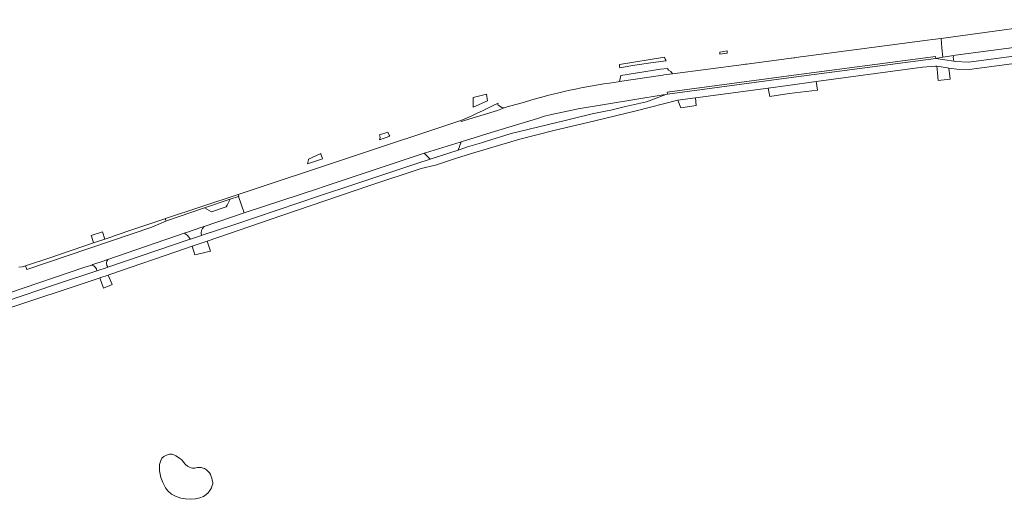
# Model space of a CAD drawing. Header units: metres. Extents: x 166325 to 190320, y 381923 to 404576.
# Tile 585 of 656: x 172511 to 172802, y 394834 to 394976. Entities that reach past the tile are written whole.
import ezdxf

# ---------------------------------------------------------------- set-up
doc = ezdxf.new("R2010")
doc.units = ezdxf.units.M
for name, color, linetype, lineweight in [('B-WE-OG-WATER_MEER-GV', 8, 'Continuous', 18), ('B-WE-VH-VERHARDING_ASFALT-GV', 8, 'Continuous', 18), ('B-WE-VH-VERHARDING_BETONSTRAATSTEEN-GV', 8, 'Continuous', 18), ('B-WE-VH-VERHARDING_HALFVERHARDING-GV', 8, 'Continuous', 18), ('B-WE-VH-VERHARDING_STRAATBAKSTEEN-GV', 8, 'Continuous', 18)]:
    doc.layers.add(name, color=color, linetype=linetype, lineweight=lineweight)

msp = doc.modelspace()

# ---------------------------------------------------------------- linework, layer by layer
at = {"layer": 'B-WE-OG-WATER_MEER-GV', "flags": 128}
msp.add_lwpolyline([(172566.71, 394835.843), (172567.071, 394836.261), (172567.411, 394836.835), (172567.713, 394837.361), (172567.967, 394837.966), (172568.074, 394838.491), (172568.074, 394838.92), (172567.957, 394839.564), (172567.85, 394840.177), (172567.636, 394840.712), (172567.392, 394841.209), (172567.1, 394841.715), (172566.711, 394842.134), (172566.214, 394842.611), (172565.648, 394843.022), (172565.248, 394843.168), (172564.654, 394843.275), (172564.177, 394843.275), (172563.544, 394843.275), (172563.13, 394843.198), (172562.774, 394843.125), (172562.449, 394843.125), (172562.143, 394843.125), (172561.737, 394843.23), (172561.198, 394843.377), (172560.622, 394843.72), (172560.052, 394844.247), (172559.418, 394844.93), (172558.947, 394845.574), (172558.395, 394846.002), (172557.696, 394846.474), (172557.145, 394846.811), (172556.634, 394847.057), (172555.972, 394847.216), (172555.34, 394847.216), (172554.396, 394847.014), (172553.655, 394846.555), (172553.041, 394846.056), (172552.716, 394845.364), (172552.367, 394844.225), (172552.367, 394843.328), (172552.367, 394842.342), (172552.79, 394840.366), (172553.305, 394838.883), (172554.114, 394837.318), (172554.801, 394836.442), (172555.922, 394835.425), (172557.095, 394834.835), (172558.7, 394834.302), (172560.008, 394834.032), (172561.424, 394833.928), (172562.98, 394834.051), (172564.246, 394834.365), (172565.343, 394834.75), (172566.152, 394835.332)], close=True, dxfattribs=at)
at = {"layer": 'B-WE-VH-VERHARDING_ASFALT-GV', "flags": 128}
for points in [[(172823.507, 394975.634), (172783.34, 394970.079), (172783.62, 394967.354), (172783.911, 394964.518), (172787.12, 394965.029), (172787.603, 394965.146), (172849.763, 394973.306)], [(172505.413, 394889.59), (172534.252, 394899.158), (172534.745, 394899.322), (172537.202, 394900.137), (172537.699, 394900.302), (172559.994, 394908.025), (172562.031, 394908.724), (172566.442, 394910.236), (172588.539, 394917.757), (172614.516, 394926.675), (172629.737, 394931.658), (172633.934, 394932.683), (172639.817, 394934.593), (172644.551, 394936.13), (172658.879, 394940.382), (172668.934, 394942.922), (172681.028, 394945.763), (172681.407, 394945.852), (172693.254, 394948.667), (172705.582, 394951.889), (172710.822, 394952.59), (172732.229, 394955.453), (172738.102, 394956.238), (172746.473, 394957.357), (172777.913, 394961.561), (172781.692, 394961.91), (172781.852, 394961.887), (172782.06, 394961.858), (172785.298, 394961.405), (172785.655, 394961.355), (172786.308, 394961.264), (172787.974, 394961.031), (172791.633, 394960.911), (172850.124, 394968.701)], [(172849.892, 394970.831), (172791.611, 394963.06), (172787.563, 394963.279), (172787.143, 394963.344), (172781.779, 394964.178), (172738.394, 394958.502), (172702.483, 394953.615), (172702.002, 394953.549), (172696.273, 394951.364), (172690.116, 394950.012), (172685.407, 394948.824), (172684.641, 394948.674), (172680.222, 394947.811), (172674.986, 394946.513), (172672.258, 394945.837), (172656.34, 394941.977), (172648.727, 394939.649), (172647.556, 394939.291), (172643.424, 394938.028), (172641.503, 394937.405), (172640.658, 394937.131), (172632.343, 394934.437), (172628.388, 394933.156), (172628.075, 394933.055), (172608.301, 394926.484), (172601.156, 394924.071), (172599.982, 394923.674), (172574.36, 394915.02), (172565.275, 394912.026), (172564.728, 394911.846), (172561.501, 394910.782), (172561.378, 394910.741), (172537.083, 394902.506), (172536.892, 394902.441), (172533.856, 394901.434), (172521.611, 394897.372), (172507.099, 394892.432)], [(172575.756, 394923.493), (172575.676, 394923.349), (172577.404, 394918.528), (172599.301, 394925.803), (172600.477, 394926.193), (172627.635, 394935.216), (172630.621, 394936.208), (172630.943, 394936.315), (172641.255, 394939.46), (172641.485, 394939.53), (172646.983, 394941.219), (172648.153, 394941.579), (172665.088, 394946.781), (172665.767, 394946.989), (172668.258, 394947.614), (172676.135, 394949.275), (172701.199, 394953.44), (172702.002, 394953.549), (172702.483, 394953.615), (172702.405, 394954.188), (172738.317, 394959.076), (172781.706, 394964.753), (172781.779, 394964.178), (172783.911, 394964.518), (172783.62, 394967.354), (172783.34, 394970.079), (172780.802, 394969.745), (172779.388, 394969.56), (172742.734, 394964.743), (172741.816, 394964.622), (172740.138, 394964.402), (172739.875, 394964.367), (172739.105, 394964.266), (172739.037, 394964.257), (172726.616, 394962.627), (172725.942, 394962.538), (172725.554, 394962.487), (172725.075, 394962.424), (172704.004, 394959.654)], [(172704.004, 394959.654), (172701.411, 394959.313), (172701.085, 394959.27), (172688.289, 394957.36), (172687.955, 394957.31), (172685.373, 394956.924)], [(172658.864, 394950.881), (172655.456, 394949.967), (172654.224, 394949.617), (172652.214, 394948.824), (172641.563, 394945.53), (172641.453, 394945.87), (172575.568, 394923.99)]]:
    msp.add_lwpolyline(points, dxfattribs=at)
at = {"layer": 'B-WE-VH-VERHARDING_ASFALT-GV'}
for points in [[(172685.373, 394956.924, 0.0379826), (172658.864, 394950.881)], [(172575.568, 394923.99, -0.3544076), (172575.756, 394923.493)]]:
    msp.add_lwpolyline(points, format="xyb", dxfattribs=at)
at = {"layer": 'B-WE-VH-VERHARDING_ASFALT-GV', "flags": 128}
msp.add_lwpolyline([(172645.023, 394949.764), (172649.342, 394951.625), (172648.993, 394953.621), (172645.083, 394952.637), (172645.045, 394950.827)], close=True, dxfattribs=at)
at = {"layer": 'B-WE-VH-VERHARDING_BETONSTRAATSTEEN-GV', "flags": 128}
for points in [[(172781.779, 394964.178), (172781.706, 394964.753), (172738.317, 394959.076), (172702.405, 394954.188), (172702.483, 394953.615), (172738.394, 394958.502)], [(172688.703, 394959.182), (172688.289, 394957.36), (172701.085, 394959.27), (172701.411, 394959.313), (172704.004, 394959.654), (172703.514, 394960.296), (172702.754, 394960.715), (172702.503, 394961.259), (172700.479, 394960.997)], [(172782.06, 394961.858), (172782.29, 394959.96), (172782.549, 394957.652), (172786.085, 394958.094), (172785.655, 394961.355), (172785.298, 394961.405)], [(172746.473, 394957.357), (172738.102, 394956.238), (172732.229, 394955.453), (172732.705, 394952.978), (172738.462, 394953.801), (172746.824, 394954.77)], [(172710.822, 394952.59), (172705.582, 394951.889), (172706.405, 394949.599), (172710.995, 394950.24)], [(172652.214, 394948.824), (172654.224, 394949.617), (172653.506, 394949.734), (172652.425, 394950.416), (172652.324, 394950.602), (172652.323, 394950.748), (172652.493, 394950.95), (172650.946, 394950.29), (172649.393, 394949.492), (172647.827, 394948.718), (172646.249, 394947.969), (172644.659, 394947.245), (172643.059, 394946.547), (172641.453, 394945.87), (172641.563, 394945.53)], [(172617.342, 394940.144), (172620.456, 394941.178), (172620.187, 394941.526), (172619.878, 394942.442), (172617.358, 394941.612), (172617.617, 394940.82)], [(172630.621, 394936.208), (172632.343, 394934.437), (172640.658, 394937.131), (172641.485, 394939.53), (172641.255, 394939.46), (172630.943, 394936.315)], [(172596.117, 394933.093), (172600.565, 394934.571), (172600.418, 394934.95), (172600.236, 394935.42), (172600.063, 394935.869), (172599.992, 394936.052), (172596.344, 394934.453), (172596.247, 394933.871)], [(172566.442, 394910.236), (172562.031, 394908.724), (172562.819, 394906.174), (172563.278, 394906.298), (172566.132, 394906.94), (172567.388, 394907.235)], [(172534.745, 394899.322), (172535.836, 394896.355), (172538.347, 394897.408), (172537.202, 394900.137)]]:
    msp.add_lwpolyline(points, close=True, dxfattribs=at)
for points in [[(172787.12, 394965.029), (172783.911, 394964.518), (172781.779, 394964.178), (172787.143, 394963.344), (172786.969, 394964.611)], [(172537.126, 394904.809), (172559.653, 394912.555), (172560.675, 394912.906), (172564.859, 394914.345), (172565.563, 394914.58), (172577.404, 394918.528), (172575.676, 394923.349), (172573.271, 394922.634), (172572.358, 394920.878), (172572.067, 394920.318), (172567.674, 394918.897), (172566.989, 394919.28), (172565.661, 394920.023), (172554.404, 394916.201), (172550.042, 394914.382), (172513.153, 394901.847), (172512.74, 394902.914), (172511.81, 394902.648), (172510.805, 394902.51)], [(172575.568, 394923.99), (172554.172, 394916.885)], [(172554.404, 394916.201), (172565.661, 394920.023), (172573.271, 394922.634), (172575.676, 394923.349), (172575.756, 394923.493)], [(172544.741, 394913.753), (172539.209, 394911.823), (172537.929, 394911.376), (172536.2, 394910.793), (172532.891, 394909.679), (172519.951, 394905.32), (172512.74, 394902.914), (172513.153, 394901.847), (172550.042, 394914.382), (172554.404, 394916.201)], [(172554.172, 394916.885), (172553.972, 394916.819), (172544.741, 394913.753)], [(172565.563, 394914.58), (172564.859, 394914.345), (172560.675, 394912.906), (172559.653, 394912.555)], [(172559.653, 394912.555), (172560.173, 394912.235), (172560.646, 394911.849), (172561.065, 394911.406), (172561.357, 394911.012), (172561.501, 394910.782), (172564.728, 394911.846)], [(172493.335, 394896.682), (172493.938, 394894.891), (172495.374, 394890.622), (172504.96, 394893.848), (172506.41, 394894.336), (172508.048, 394894.887), (172530.033, 394902.37), (172532.312, 394903.153), (172532.683, 394903.281), (172536.02, 394904.429), (172536.686, 394904.658), (172537.126, 394904.809)], [(172537.126, 394904.809), (172536.686, 394904.658), (172536.02, 394904.429), (172532.683, 394903.281), (172532.312, 394903.153)], [(172533.856, 394901.434), (172536.892, 394902.441), (172537.083, 394902.506)]]:
    msp.add_lwpolyline(points, dxfattribs=at)
at = {"layer": 'B-WE-VH-VERHARDING_BETONSTRAATSTEEN-GV'}
for points in [[(172786.969, 394964.611, -0.2612433), (172787.12, 394965.029)], [(172554.172, 394916.885, 0.5122692), (172554.404, 394916.201)], [(172564.728, 394911.846, -0.2468753), (172565.563, 394914.58)], [(172537.083, 394902.506, -0.3990434), (172537.126, 394904.809)], [(172532.312, 394903.153, -0.3398635), (172533.856, 394901.434)]]:
    msp.add_lwpolyline(points, format="xyb", dxfattribs=at)
at = {"layer": 'B-WE-VH-VERHARDING_HALFVERHARDING-GV', "flags": 128}
msp.add_lwpolyline([(172688.321, 394961.886), (172688.365, 394961.442), (172692.169, 394962.113), (172698.259, 394962.939), (172702.087, 394963.433), (172701.851, 394963.968), (172701.59, 394964.561), (172688.269, 394962.419)], close=True, dxfattribs=at)
at = {"layer": 'B-WE-VH-VERHARDING_STRAATBAKSTEEN-GV', "flags": 128}
for points in [[(172717.969, 394965.484), (172720.143, 394965.765), (172720.123, 394966.408), (172717.933, 394966.087)], [(172532.32, 394911.419), (172532.891, 394909.679), (172536.2, 394910.793), (172535.478, 394912.949), (172532.181, 394911.853)]]:
    msp.add_lwpolyline(points, close=True, dxfattribs=at)

doc.saveas('drawing.dxf')
